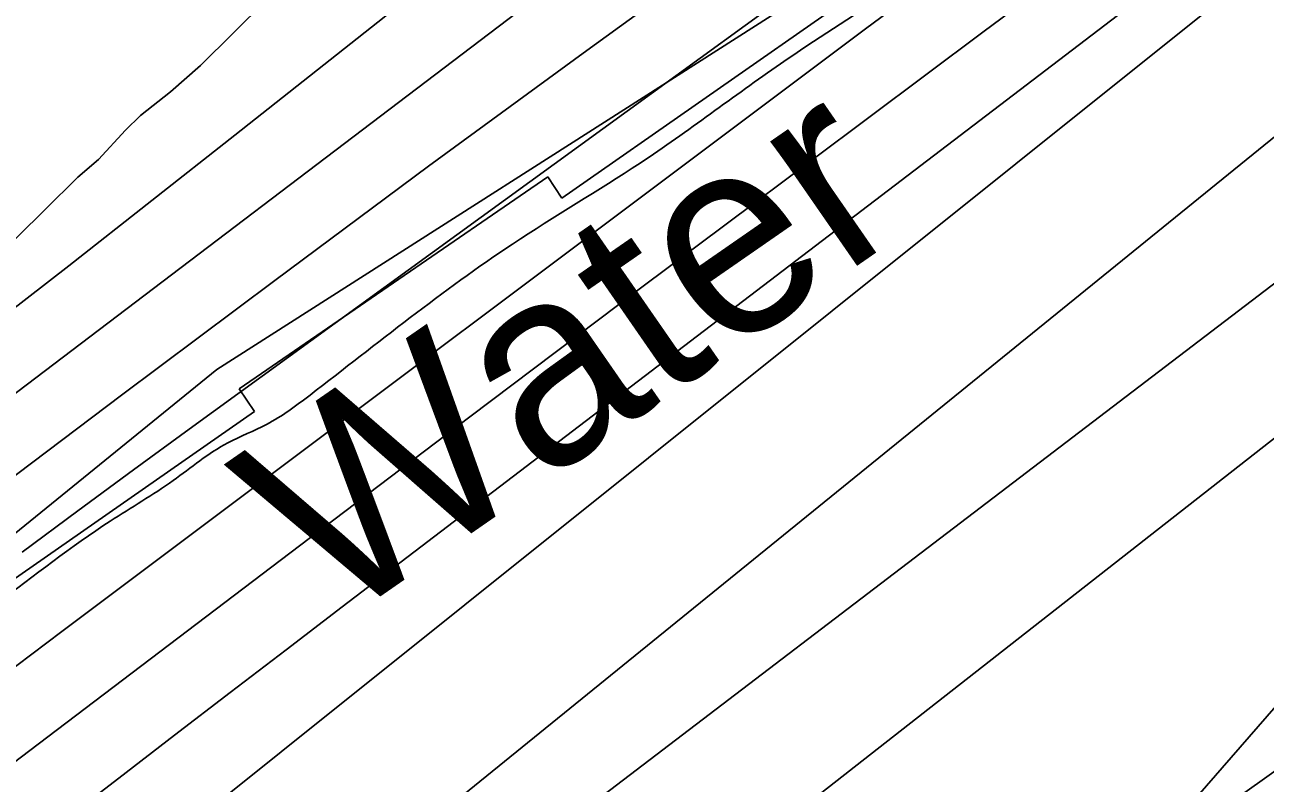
# Model space of a CAD drawing. Extents: x 3324104 to 3361979, y 612876 to 638273.
# Drawn here: x 3351732 to 3352253, y 620131 to 620449 of the extents above; entities that cross this region are included whole.
import ezdxf

# ---------------------------------------------------------------- set-up
doc = ezdxf.new("R2010")
doc.units = 0
for name, color, linetype in [('V-RIVR-EDGE', 7, 'Continuous'), ('V-RIVR-IDEN', 7, 'Continuous'), ('V-RRAP-FSHR', 7, 'Continuous'), ('V-RRAP-RVMT', 7, 'Continuous'), ('V-SITE-VEGE', 7, 'Continuous'), ('V-TOPO-DPTH', 7, 'Continuous'), ('V-TOPO-MAJR', 7, 'Continuous'), ('V-TOPO-MINR', 7, 'Continuous'), ('V-TOPO-WATR', 7, 'Continuous')]:
    doc.layers.add(name, color=color, linetype=linetype)

msp = doc.modelspace()

# ---------------------------------------------------------------- linework, layer by layer
at = {"layer": 'V-RIVR-EDGE'}
msp.add_spline([(3356051.95, 622889.63), (3356029.15, 622881.43), (3356012.46, 622875.66), (3355994.6, 622867.17), (3355977.52, 622859.07), (3355958.5, 622850.97), (3355948.4, 622843.24), (3355934.03, 622834.75), (3355904.12, 622817.76), (3355878.1, 622802.31), (3355856.74, 622790.34), (3355829.95, 622776.44), (3355805.11, 622765.65), (3355764.72, 622744.81), (3355744.14, 622733.61), (3355694.06, 622710.85), (3355668.43, 622698.12), (3355641.64, 622685), (3355605.15, 622669.19), (3355569.44, 622657.26), (3355539.17, 622646.47), (3355510.83, 622636.85), (3355482.11, 622628.39), (3355461.93, 622623.01), (3355442.52, 622614.14), (3355422.73, 622607.21), (3355409.53, 622603.36), (3355388.97, 622597.59), (3355371.88, 622589.49), (3355348.98, 622581.02), (3355297.71, 622547.02), (3355260.04, 622525.78), (3355211.1, 622494.49), (3355190.13, 622484.46), (3355184.7, 622482.92), (3355179.26, 622477.89), (3355174.21, 622475.58), (3355160.62, 622470.96), (3355143.54, 622463.63), (3355133.06, 622457.07), (3355125.67, 622450.49), (3355113.25, 622443.93), (3355096.93, 622433.11), (3355081.02, 622426.95), (3355064.32, 622419.23), (3355056.95, 622418.86), (3355048.8, 622414.62), (3355041.8, 622406.88), (3355036.76, 622406.5), (3355031.32, 622405.74), (3355027.05, 622404.2), (3355017.34, 622396.08), (3355010.74, 622394.93), (3355001.42, 622388.36), (3354988.6, 622379.09), (3354972.29, 622369.43), (3354947.44, 622356.31), (3354937.73, 622351.68), (3354926.08, 622343.56), (3354903.15, 622326.56), (3354891.11, 622318.06), (3354883.33, 622307.22), (3354879.44, 622304.12), (3354875.17, 622302.58), (3354867.8, 622299.11), (3354853.03, 622288.29), (3354842.54, 622279.01), (3354826.61, 622267.41), (3354807.2, 622259.71), (3354793.23, 622255.47), (3354765.68, 622249.73), (3354748.61, 622245.5), (3354734.63, 622239.33), (3354712.11, 622227.37), (3354697.74, 622218.87), (3354685.31, 622209.98), (3354640.65, 622184.5), (3354622.01, 622176.01), (3354616.19, 622175.25), (3354603.38, 622167.52), (3354578.92, 622157.11), (3354554.46, 622147.48), (3354537.39, 622142.87), (3354530.78, 622137.84), (3354500.11, 622122.79), (3354463.61, 622102.33), (3354417.79, 622078.79), (3354386.33, 622060.64), (3354340.11, 622032.44), (3354321.08, 622021.25), (3354284.96, 621998.84), (3354257, 621982.24), (3354217, 621958.68), (3354194.08, 621942.84), (3354176.99, 621931.63), (3354157.57, 621921.98), (3354141.64, 621910.39), (3354135.42, 621904.2), (3354130.36, 621897.62), (3354120.65, 621891.05), (3354103.96, 621882.95), (3354075.58, 621856.65), (3354044.89, 621835.39), (3354013.04, 621812.21), (3353971.47, 621781.67), (3353947.77, 621763.5), (3353941.17, 621763.52), (3353935.35, 621762.76), (3353929.53, 621760.06), (3353924.87, 621756.58), (3353920.59, 621751.55), (3353917.08, 621742.64), (3353910.48, 621741.49), (3353904.66, 621738.4), (3353893.78, 621731.06), (3353879.8, 621721.4), (3353866.19, 621708.64), (3353854.92, 621697.42), (3353843.26, 621687.75), (3353839.77, 621688.54), (3353831.23, 621686.23), (3353823.08, 621681.21), (3353818.03, 621677.34), (3353800.94, 621666.14), (3353790.85, 621663.06), (3353781.91, 621654.94), (3353777.63, 621651.85), (3353776.07, 621648.75), (3353775.67, 621643.71), (3353772.18, 621641), (3353755.87, 621632.13), (3353735.68, 621622.09), (3353718.58, 621608.17), (3353704.21, 621600.45), (3353694.12, 621596.6), (3353683.64, 621592.36), (3353671.21, 621584.25), (3353642.07, 621562.99), (3353598.95, 621534.01), (3353578.37, 621522.43), (3353556.23, 621507.75), (3353547.68, 621501.95), (3353525.93, 621489.21), (3353513.12, 621481.09), (3353497.18, 621468.34), (3353476.98, 621450.94), (3353453.28, 621436.65), (3353435.8, 621424.67), (3353404.72, 621401.09), (3353378.3, 621380.21), (3353361.59, 621368.62), (3353339.46, 621355.1), (3353319.65, 621342.35), (3353299.45, 621329.99), (3353283.54, 621324.6), (3353273.05, 621317.65), (3353254.77, 621295.98), (3353236.88, 621275.47), (3353219.39, 621258.83), (3353195.69, 621241.44), (3353168.49, 621221.34), (3353137.81, 621201.64), (3353112.17, 621185.03), (3353065.55, 621151.79), (3353022.05, 621122.82), (3352993.29, 621100.39), (3352956, 621073.34), (3352907.05, 621037.78), (3352853.8, 620991.77), (3352787.76, 620942.29), (3352749.68, 620913.3), (3352736.85, 620900.92), (3352733.34, 620892.79), (3352728.67, 620886.59), (3352718.96, 620881.19), (3352691.78, 620864.58), (3352660.31, 620841.78), (3352640.5, 620828.25), (3352623.39, 620811.23), (3352605.12, 620792.27), (3352593.46, 620783), (3352582.59, 620778.76), (3352566.29, 620771.43), (3352548.04, 620764.49), (3352522.41, 620750.98), (3352494.45, 620735.54), (3352482.41, 620727.04), (3352479.3, 620723.17), (3352476.96, 620717.36), (3352470.74, 620711.94), (3352455.99, 620707.33), (3352443.18, 620700.38), (3352419.1, 620685.7), (3352392.3, 620669.09), (3352362.78, 620650.94), (3352339.08, 620634.32), (3352315.38, 620615.38), (3352284.68, 620590.63), (3352258.65, 620571.31), (3352228.74, 620550.05), (3352193.39, 620527.65), (3352156.88, 620504.86), (3352131.63, 620487.47), (3352093.95, 620462.36), (3352049.28, 620432.99), (3351990.23, 620391.26), (3351936.63, 620357.26), (3351851.55, 620293.87), (3351833.29, 620281.51), (3351816.98, 620273.79), (3351794.06, 620257.95), (3351767.65, 620240.95), (3351719.86, 620206.17), (3351680.63, 620177.57), (3351657.32, 620160.56), (3351637.11, 620145.87), (3351623.13, 620135.44), (3351603.32, 620124.24), (3351588.57, 620120.01), (3351567.22, 620109.59), (3351552.08, 620103.43), (3351538.1, 620096.48), (3351523.73, 620086.43), (3351510.91, 620076.38), (3351503.52, 620069.81), (3351495.35, 620057.42), (3351486, 620042.32), (3351479.39, 620032.64), (3351469.67, 620022.58), (3351448.3, 620006.34), (3351431.59, 619994.75), (3351404.78, 619973.88), (3351377.97, 619951.84), (3351358.93, 619936.37), (3351332.12, 619915.5), (3351306.08, 619892.29), (3351274.58, 619858.25), (3351238.83, 619826.92), (3351215.12, 619805.65), (3351171.59, 619767.75), (3351145.54, 619739.51), (3351124.55, 619722.11), (3351105.9, 619707.81), (3351089.59, 619696.99), (3351079.49, 619691.2), (3351074.04, 619683.45), (3351058.1, 619666.43), (3351043.34, 619655.22), (3351015.36, 619633.96), (3350999.05, 619623.14), (3350992.05, 619617.34), (3350979.23, 619606.13), (3350966.01, 619594.53), (3350951.25, 619582.15), (3350935.7, 619567.84), (3350923.26, 619555.08), (3350910.05, 619544.25), (3350888.29, 619528.02), (3350846.74, 619504.08), (3350821.49, 619490.18), (3350811.39, 619483.61), (3350805.96, 619480.52), (3350800.9, 619473.16), (3350797.41, 619473.17), (3350793.92, 619474.35), (3350788.88, 619473.58), (3350786.93, 619472.04), (3350785.37, 619467.39), (3350785.36, 619462.73), (3350779.53, 619456.15), (3350765.93, 619445.72), (3350746.11, 619428.7), (3350722.4, 619408.98), (3350716.19, 619407.06), (3350713.08, 619403.96), (3350711.13, 619396.99), (3350708.79, 619391.57), (3350704.52, 619391.58), (3350693.26, 619385.79), (3350686.65, 619379.6), (3350679.64, 619368.37), (3350661.38, 619354.45), (3350648.56, 619344.4), (3350645.46, 619344.8), (3350638.47, 619339.39), (3350623.32, 619330.5), (3350616.33, 619326.26), (3350602.35, 619317.37), (3350598.83, 619308.85), (3350582.91, 619299.19), (3350553.77, 619276), (3350526.18, 619255.51), (3350493.55, 619231.94), (3350474.9, 619219.57), (3350474.5, 619213.76), (3350470.22, 619207.17), (3350458.96, 619202.55), (3350446.14, 619194.05), (3350441.09, 619189.79), (3350438.76, 619186.31), (3350434.48, 619180.89), (3350414.67, 619167.76), (3350401.46, 619159.26), (3350384.75, 619146.89), (3350369.6, 619133.74), (3350356.39, 619125.24), (3350350.95, 619119.05), (3350347.43, 619109.36), (3350338.1, 619097.75), (3350324.88, 619083.82), (3350308.55, 619069.9), (3350300.39, 619062.56), (3350296.13, 619062.57), (3350291.47, 619062.19), (3350274.77, 619050.6), (3350258.45, 619037.45), (3350251.84, 619032.81), (3350244.08, 619029.34), (3350233.61, 619028.21), (3350227.39, 619024.34), (3350220.39, 619016.99), (3350213, 619007.32), (3350202.12, 618996.87), (3350193.57, 618989.52), (3350179.6, 618985.29), (3350173.77, 618980.65), (3350164.84, 618977.96), (3350162.12, 618975.25), (3350159.39, 618971.38), (3350154.33, 618963.64), (3350145.78, 618953.19), (3350125.96, 618938.11), (3350102.66, 618923.05), (3350094.5, 618918.41), (3350086.34, 618913), (3350075.07, 618901.01), (3350064.19, 618892.12), (3350039.32, 618873.57), (3350021.84, 618861.59), (3350002.03, 618848.84), (3349991.94, 618844.21), (3349964.36, 618826.44), (3349938.72, 618807.11), (3349915.41, 618792.82), (3349892.5, 618778.92), (3349868.02, 618761.91), (3349852.49, 618753.03), (3349842.79, 618749.95), (3349830.35, 618739.13), (3349804.32, 618720.19), (3349777.9, 618697.76), (3349751.86, 618677.66), (3349729.72, 618661.43), (3349703.69, 618642.88), (3349678.84, 618629.75), (3349648.93, 618611.99), (3349624.46, 618594.99), (3349592.61, 618575.67), (3349570.48, 618564.87), (3349549.5, 618548.63), (3349505.21, 618518.11), (3349479.19, 618499.94), (3349471.42, 618494.53), (3349458.99, 618487.59), (3349438.4, 618472.12), (3349412.37, 618452.41), (3349379.73, 618429.61), (3349350.21, 618410.29), (3349303.2, 618374.73), (3349277.56, 618357.73), (3349263.97, 618347.29), (3349241.43, 618330.68), (3349226.67, 618319.85), (3349207.25, 618306.33), (3349193.17, 618293.54)], degree=3, dxfattribs=at)
at = {"layer": 'V-RRAP-FSHR'}
msp.add_lwpolyline([(3349156.55, 618293.48), (3349290.84, 618378.98), (3349409.37, 618477.79), (3349541.25, 618565.26), (3349771.64, 618715.9), (3349922.45, 618808.45), (3350215.79, 619019.76), (3350269.12, 619069.35), (3350501.35, 619248.31), (3350630.24, 619348.58), (3350981.59, 619636.83), (3351335.34, 619937.32), (3351550.69, 620108.65), (3351713.66, 620224.46), (3351812.36, 620304.63), (3352053.37, 620458.3), (3352414.71, 620728.03), (3352590.48, 620825.76), (3352682.34, 620894.14), (3352964.07, 621108.39), (3353211.76, 621284.79), (3354078.79, 621880.27)], dxfattribs=at)
at = {"layer": 'V-RRAP-RVMT'}
for p, q in [((3352081.77, 620463.36), (3351957.36, 620376.6)), ((3351951.5, 620385.44), (3351821.81, 620296.46)), ((3351957.36, 620376.6), (3351951.5, 620385.44)), ((3351821.81, 620296.46), (3351828.24, 620286.89)), ((3351828.24, 620286.89), (3351711.5, 620205.67)), ((3352164.48, 620070.17), (3352294.24, 620162.59))]:
    msp.add_line(p, q, dxfattribs=at)
at = {"layer": 'V-SITE-VEGE'}
msp.add_lwpolyline([(3351833.16, 620459.52), (3351805.48, 620432.3), (3351792.91, 620421.17), (3351780.35, 620411.29), (3351774.06, 620405.11), (3351762.73, 620392.72), (3351753.94, 620385.3), (3351740.1, 620371.69), (3351717.46, 620349.42)], dxfattribs=at)
at = {"layer": 'V-TOPO-DPTH'}
for points in [[(3353162.3, 621251.73), (3352899.19, 621062.26), (3352882.47, 621050.27), (3352865.73, 621038.32), (3352848.94, 621026.43), (3352832.12, 621014.58), (3352380.29, 620697.55), (3352359.25, 620682.78), (3352338.22, 620667.99), (3352317.2, 620653.19), (3352296.18, 620638.38), (3352259.31, 620612.37), (3352256.74, 620610.55), (3352254.18, 620608.72), (3352251.62, 620606.88), (3352249.07, 620605.04), (3351800.78, 620279.5), (3351777.33, 620262.4), (3351753.94, 620245.22), (3351730.62, 620227.94)], [(3353036.22, 620942.67), (3353003.24, 620918.6), (3352970.44, 620894.29), (3352937.91, 620869.63), (3352905.55, 620844.72), (3352459.62, 620497.61), (3352447.34, 620488.04), (3352435.06, 620478.45), (3352422.8, 620468.85), (3352410.55, 620459.24), (3352392.25, 620444.85), (3352389.16, 620442.42), (3352386.06, 620440), (3352382.95, 620437.58), (3352379.85, 620435.17), (3352360.2, 620419.92), (3352347.25, 620409.91), (3352334.29, 620399.91), (3352321.3, 620389.95), (3352308.3, 620380), (3351805.13, 619996.41), (3351799.27, 619992.18), (3351793.38, 619988), (3351727.81, 619942.08)], [(3353036.22, 620942.67), (3353003.24, 620918.6), (3352970.44, 620894.29), (3352937.91, 620869.63), (3352905.55, 620844.72), (3352459.62, 620497.61), (3352447.34, 620488.04), (3352435.06, 620478.45), (3352422.8, 620468.85), (3352410.55, 620459.24), (3352392.25, 620444.85), (3352389.16, 620442.42), (3352386.06, 620440), (3352382.95, 620437.58), (3352379.85, 620435.17), (3352360.2, 620419.92), (3352347.25, 620409.91), (3352334.29, 620399.91), (3352321.3, 620389.95), (3352308.3, 620380), (3351805.13, 619996.41), (3351799.27, 619992.18), (3351793.38, 619988), (3351727.81, 619942.08)], [(3351722.81, 620136.15), (3351741.46, 620150.33), (3351847.16, 620230.56), (3351918.76, 620284.72), (3351990.46, 620338.74), (3352062.33, 620392.54), (3352134.31, 620446.19), (3352253.12, 620534.46), (3352272.13, 620548.49), (3352291.18, 620562.46), (3352310.32, 620576.31), (3352329.5, 620590.09), (3352806.01, 620930.37)], [(3351722.81, 620136.15), (3351741.46, 620150.33), (3351847.16, 620230.56), (3351918.76, 620284.72), (3351990.46, 620338.74), (3352062.33, 620392.54), (3352134.31, 620446.19), (3352253.12, 620534.46), (3352272.13, 620548.49), (3352291.18, 620562.46), (3352310.32, 620576.31), (3352329.5, 620590.09), (3352806.01, 620930.37)], [(3351729.95, 620057.28), (3351738.1, 620063.46), (3351746.22, 620069.68), (3351754.27, 620075.98), (3351762.28, 620082.33), (3352225.26, 620452.7), (3352240.9, 620465.17), (3352256.58, 620477.61), (3352272.29, 620490), (3352288.03, 620502.36), (3352318.27, 620526.01), (3352318.91, 620526.51), (3352319.56, 620527), (3352320.87, 620527.97), (3352333.79, 620537.38), (3352340.91, 620542.55), (3352348.06, 620547.69), (3352355.23, 620552.8), (3352362.42, 620557.89), (3352890.31, 620929.69)], [(3352890.31, 620929.69), (3352362.42, 620557.89), (3352355.23, 620552.8), (3352348.06, 620547.69), (3352340.91, 620542.55), (3352333.79, 620537.38), (3352320.87, 620527.97), (3352319.56, 620527), (3352318.91, 620526.51), (3352318.27, 620526.01), (3352288.03, 620502.36), (3352272.29, 620490), (3352256.58, 620477.61), (3352240.9, 620465.17), (3352225.26, 620452.7), (3351762.28, 620082.33), (3351754.27, 620075.98), (3351746.22, 620069.68), (3351738.1, 620063.46), (3351729.95, 620057.28)], [(3351319.54, 619603.27), (3351781.82, 619913.5), (3351810.88, 619933.33), (3351839.73, 619953.46), (3351868.26, 619974.03), (3351896.58, 619994.91), (3351926.72, 620017.49), (3352384.5, 620375.72), (3352401.28, 620388.9), (3352418.1, 620402.03), (3352434.99, 620415.07), (3352451.93, 620428.05), (3352740.22, 620647.74), (3352784.16, 620681.15), (3352828.16, 620714.49), (3352872.24, 620747.72), (3352916.37, 620780.89), (3352986.62, 620833.56), (3352995.68, 620840.32), (3353004.75, 620847.07), (3353013.86, 620853.78)], [(3351319.54, 619603.27), (3351781.82, 619913.5), (3351810.88, 619933.33), (3351839.73, 619953.46), (3351868.26, 619974.03), (3351896.58, 619994.91), (3351926.72, 620017.49), (3352384.5, 620375.72), (3352401.28, 620388.9), (3352418.1, 620402.03), (3352434.99, 620415.07), (3352451.93, 620428.05), (3352740.22, 620647.74), (3352784.16, 620681.15), (3352828.16, 620714.49), (3352872.24, 620747.72), (3352916.37, 620780.89), (3352986.62, 620833.56), (3352995.68, 620840.32), (3353004.75, 620847.07), (3353013.86, 620853.78)], [(3353026.28, 620776.91), (3353006.59, 620763.44), (3352605.8, 620491.3), (3352578.11, 620472.26), (3352550.57, 620453.01), (3352523.25, 620433.44), (3352496.08, 620413.65), (3352446.4, 620377.03), (3352444.2, 620375.38), (3352442.02, 620373.71), (3352439.87, 620372), (3352437.74, 620370.27), (3351967.68, 619830.77), (3351950.86, 619812.91), (3351933.84, 619795.24), (3351916.69, 619777.68), (3351644.56, 619502.13)], [(3351644.56, 619502.13), (3351916.69, 619777.68), (3351933.84, 619795.24), (3351950.86, 619812.91), (3351967.68, 619830.77), (3352437.74, 620370.27), (3352439.87, 620372), (3352442.02, 620373.71), (3352444.2, 620375.38), (3352446.4, 620377.03), (3352496.08, 620413.65), (3352523.25, 620433.44), (3352550.57, 620453.01), (3352578.11, 620472.26), (3352605.8, 620491.3), (3353006.59, 620763.44), (3353026.28, 620776.91)]]:
    msp.add_lwpolyline(points, dxfattribs=at)
at = {"layer": 'V-TOPO-MAJR'}
msp.add_lwpolyline([(3353277.27, 621465.4), (3353238.46, 621437.46), (3353199.63, 621409.55), (3353160.78, 621381.66), (3352830.52, 621144.68), (3352816.67, 621134.78), (3352802.79, 621124.9), (3352788.87, 621115.07), (3352774.94, 621105.27), (3352461.44, 620885.66), (3352415.65, 620853.57), (3352369.86, 620821.46), (3352324.1, 620789.33), (3352278.34, 620757.19), (3352198.35, 620700.98), (3352192.63, 620696.89), (3352186.96, 620692.73), (3352181.36, 620688.48), (3352175.81, 620684.17), (3351820.02, 620403.03), (3351785.13, 620375.56), (3351750.18, 620348.18), (3351715.12, 620320.91)], dxfattribs=at)
at = {"layer": 'V-TOPO-MINR'}
for points in [[(3353406.93, 621459.54), (3352864.43, 621067.84), (3352857.81, 621063.08), (3352851.17, 621058.34), (3352844.51, 621053.63), (3352837.84, 621048.93), (3352747.63, 620985.72), (3352695.79, 620949.5), (3352643.9, 620913.36), (3352591.92, 620877.34), (3352539.89, 620841.41), (3352265.25, 620652.27), (3352250.48, 620642.03), (3352235.76, 620631.73), (3352221.1, 620621.33), (3352206.49, 620610.88), (3352031.41, 620484.73), (3351966.29, 620437.49), (3351901.37, 620389.97), (3351836.77, 620342.03), (3351772.38, 620293.8), (3351678.23, 620222.81)], [(3353397.75, 621335.43), (3352925.65, 620986.72), (3352918.35, 620981.35), (3352911.02, 620976.01), (3352903.67, 620970.7), (3352896.3, 620965.42), (3352780.91, 620883.2), (3352715.88, 620836.76), (3352650.91, 620790.24), (3352586.04, 620743.58), (3352521.23, 620696.84), (3352324.5, 620554.66), (3352315.95, 620548.43), (3352307.43, 620542.15), (3352298.96, 620535.81), (3352290.52, 620529.43), (3351865.02, 620204.85), (3351841.53, 620186.91), (3351818.06, 620168.95), (3351794.61, 620150.96), (3351771.18, 620132.95), (3351747.74, 620114.93), (3351724.29, 620096.94)], [(3353162.3, 621251.73), (3352899.19, 621062.26), (3352882.47, 621050.27), (3352865.73, 621038.32), (3352848.94, 621026.43), (3352832.12, 621014.58), (3352380.29, 620697.55), (3352359.25, 620682.78), (3352338.22, 620667.99), (3352317.2, 620653.19), (3352296.18, 620638.38), (3352259.31, 620612.37), (3352256.74, 620610.55), (3352254.18, 620608.72), (3352251.62, 620606.88), (3352249.07, 620605.04), (3351800.78, 620279.5), (3351777.33, 620262.4), (3351753.94, 620245.22), (3351730.62, 620227.94)], [(3353045.16, 621134.8), (3352990.6, 621095.42), (3352936.45, 621056.33), (3352908.92, 621036.55), (3352881.35, 621016.83), (3352853.7, 620997.22), (3352826, 620977.68), (3352626.78, 620837.73), (3352567.54, 620796.02), (3352508.36, 620754.21), (3352449.28, 620712.27), (3352390.26, 620670.25), (3352335.19, 620630.94), (3352303.79, 620608.44), (3352272.46, 620585.85), (3352241.22, 620563.14), (3352210.03, 620540.35), (3352209.71, 620540.11), (3352178.44, 620517.08), (3352147.22, 620494), (3352116.07, 620470.82), (3352084.96, 620447.59), (3351747.23, 620194.54), (3351715.65, 620170.75)], [(3353027.88, 620990.37), (3352965.08, 620945.68), (3352954.55, 620938.16), (3352944.03, 620930.6), (3352933.54, 620923.01), (3352923.07, 620915.39), (3352827.91, 620845.83), (3352770.08, 620803.13), (3352712.53, 620760.05), (3352655.41, 620716.42), (3352598.57, 620672.42), (3352389.14, 620508.66), (3352371.71, 620494.96), (3352354.34, 620481.19), (3352337.03, 620467.32), (3352319.78, 620453.39), (3351913.24, 620123.76), (3351881.1, 620098.28), (3351848.86, 620072.92), (3351848.05, 620072.28), (3351815.98, 620047.56), (3351783.66, 620023.17), (3351750.98, 619999.25), (3351718.07, 619975.66)], [(3353036.22, 620942.67), (3353003.24, 620918.6), (3352970.44, 620894.29), (3352937.91, 620869.63), (3352905.55, 620844.72), (3352459.62, 620497.61), (3352447.34, 620488.04), (3352435.06, 620478.45), (3352422.8, 620468.85), (3352410.55, 620459.24), (3352392.25, 620444.85), (3352389.16, 620442.42), (3352386.06, 620440), (3352382.95, 620437.58), (3352379.85, 620435.17), (3352360.2, 620419.92), (3352347.25, 620409.91), (3352334.29, 620399.91), (3352321.3, 620389.95), (3352308.3, 620380), (3351805.13, 619996.41), (3351799.27, 619992.18), (3351793.38, 619988), (3351727.81, 619942.08)], [(3352890.31, 620929.69), (3352362.42, 620557.89), (3352355.23, 620552.8), (3352348.06, 620547.69), (3352340.91, 620542.55), (3352333.79, 620537.38), (3352320.87, 620527.97), (3352319.56, 620527), (3352318.91, 620526.51), (3352318.27, 620526.01), (3352288.03, 620502.36), (3352272.29, 620490), (3352256.58, 620477.61), (3352240.9, 620465.17), (3352225.26, 620452.7), (3351762.28, 620082.33), (3351754.27, 620075.98), (3351746.22, 620069.68), (3351738.1, 620063.46), (3351729.95, 620057.28)], [(3352555.26, 620891.23), (3352272.03, 620697.34), (3352243.43, 620677.61), (3352214.93, 620657.74), (3352186.57, 620637.66), (3352158.32, 620617.45), (3352134.83, 620600.51), (3352095.01, 620571.58), (3352055.33, 620542.45), (3352015.86, 620513.04), (3351976.54, 620483.42), (3351682.77, 620260.49)], [(3353013.86, 620853.78), (3353004.75, 620847.07), (3352995.68, 620840.32), (3352986.62, 620833.56), (3352916.37, 620780.89), (3352872.24, 620747.72), (3352828.16, 620714.49), (3352784.16, 620681.15), (3352740.22, 620647.74), (3352451.93, 620428.05), (3352434.99, 620415.07), (3352418.1, 620402.03), (3352401.28, 620388.9), (3352384.5, 620375.72), (3351926.72, 620017.49), (3351896.58, 619994.91), (3351868.26, 619974.03), (3351839.73, 619953.46), (3351810.88, 619933.33), (3351781.82, 619913.5), (3351319.54, 619603.27)], [(3353026.28, 620776.91), (3353006.59, 620763.44), (3352605.8, 620491.3), (3352578.11, 620472.26), (3352550.57, 620453.01), (3352523.25, 620433.44), (3352496.08, 620413.65), (3352446.4, 620377.03), (3352444.2, 620375.38), (3352442.02, 620373.71), (3352439.87, 620372), (3352437.74, 620370.27), (3351967.68, 619830.77), (3351950.86, 619812.91), (3351933.84, 619795.24), (3351916.69, 619777.68), (3351644.56, 619502.13)]]:
    msp.add_lwpolyline(points, dxfattribs=at)
at = {"layer": 'V-TOPO-WATR'}
msp.add_lwpolyline([(3352806.01, 620930.37), (3352329.5, 620590.09), (3352310.32, 620576.31), (3352291.18, 620562.46), (3352272.13, 620548.49), (3352253.12, 620534.46), (3352134.31, 620446.19), (3352062.33, 620392.54), (3351990.46, 620338.74), (3351918.76, 620284.72), (3351847.16, 620230.56), (3351741.46, 620150.33), (3351722.81, 620136.15)], dxfattribs=at)

# ---------------------------------------------------------------- texts
at = {"layer": 'V-RIVR-IDEN'}
msp.add_text('Water ', height=83, rotation=34.7279, dxfattribs=at).set_placement((3351862.19, 620196.16))

doc.saveas('drawing.dxf')
